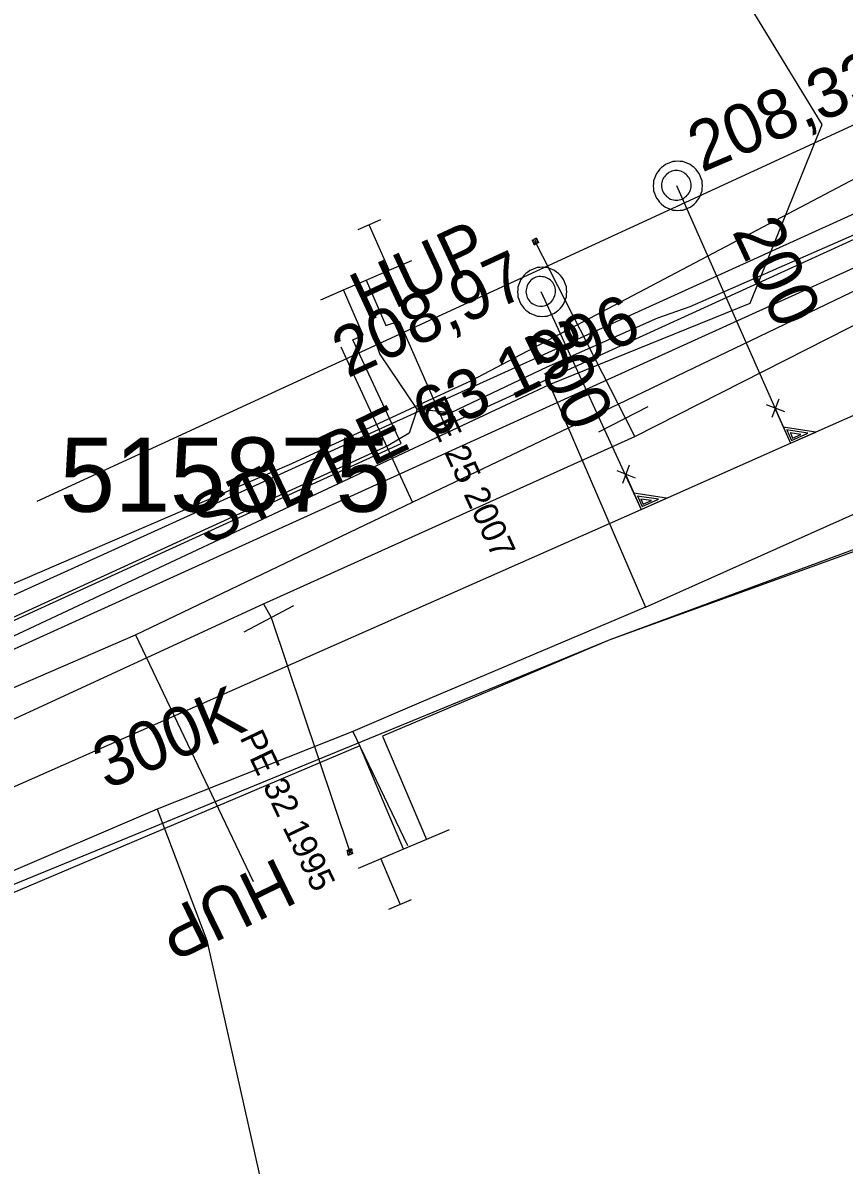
# Model space of a CAD drawing. Extents: x -746464 to -745690, y -1051581 to -1049993.
# Drawn here: x -746306.13 to -746289.53, y -1050912.15 to -1050889.08 of the extents above; entities that cross this region are included whole.
import ezdxf

# ---------------------------------------------------------------- set-up
doc = ezdxf.new("R2010")
doc.units = 0
for name, color, linetype in [('04_CETIN_sdelovaci_podzem', 7, 'Continuous'), ('45_Eltodo_popisy', 7, 'Continuous'), ('45_Eltodo_vedeni_NN_zemni', 7, 'Continuous'), ('48_Prazs_plynarenska_STL', 7, 'Continuous'), ('48_Prazs_plynarenska_STL_popisy', 7, 'Continuous'), ('51_PVaK_kanal_jednotna_neoverena poloha_pripojka', 7, 'Continuous'), ('51_PVaK_kanal_jednotna_overena poloha_rad', 7, 'Continuous'), ('51_PVaK_kanal_objekty', 7, 'Continuous'), ('51_PVaK_kanal_popisy', 7, 'Continuous'), ('51_PVaK_vodovod_chranicky_objekty', 7, 'Continuous'), ('51_PVaK_vodovod_overena poloha_pripojka', 7, 'Continuous'), ('51_PVaK_vodovod_overena poloha_rad', 7, 'Continuous'), ('55_PREdi_chranicky', 7, 'Continuous'), ('55_PREdi_NN', 7, 'Continuous'), ('55_PREdi_NN_pripojovaci_misto', 7, 'Continuous')]:
    doc.layers.add(name, color=color, linetype=linetype)

msp = doc.modelspace()

# ---------------------------------------------------------------- linework, layer by layer
at = {"layer": '04_CETIN_sdelovaci_podzem'}
for points in [[(-746295.48, -1050896.38), (-746291.43, -1050894.74), (-746289.97, -1050891.13), (-746296.72, -1050880.07), (-746296.36, -1050874.22)], [(-746297.06, -1050896.3), (-746280.76, -1050887.71)], [(-746293.54, -1050900.88), (-746282.93, -1050896.14), (-746278.89, -1050896.13), (-746275.29, -1050899.88), (-746271.37, -1050923.87), (-746270.82, -1050929.61), (-746270.71, -1050934.81), (-746270.84, -1050937.01), (-746270.97, -1050940.48), (-746271.75, -1050956.45), (-746272.12, -1050968.21), (-746272.31, -1050969.35), (-746272.98, -1050970.63), (-746277.41, -1050975.71), (-746284.7, -1050981.93), (-746291.28, -1050985.97), (-746303.6, -1050992.83)], [(-746300.69, -1050897.98), (-746297.06, -1050896.3)], [(-746296.03, -1050896.64), (-746295.48, -1050896.38)], [(-746295.48, -1050896.38), (-746293.54, -1050900.88)], [(-746295.48, -1050896.38), (-746293.54, -1050900.88)], [(-746322.93, -1050908.65), (-746308.84, -1050902.64), (-746296.03, -1050896.64)], [(-746330.35, -1050910.58), (-746325.97, -1050908.87), (-746300.69, -1050897.98)], [(-746293.54, -1050900.88), (-746298.08, -1050902.8)], [(-746298.08, -1050902.8), (-746299.46, -1050903.39)], [(-746299.46, -1050903.39), (-746303.41, -1050904.96)], [(-746299.46, -1050903.39), (-746298.35, -1050905.69)], [(-746303.41, -1050904.96), (-746309.9, -1050907.73), (-746313.77, -1050909.39), (-746315.95, -1050910.27)], [(-746303.41, -1050904.96), (-746302.41, -1050907.61), (-746299.92, -1050918.68), (-746296.5, -1050917.95)]]:
    msp.add_lwpolyline(points, dxfattribs=at)
at = {"layer": '45_Eltodo_vedeni_NN_zemni'}
msp.add_lwpolyline([(-746305.839, -1050898.739), (-746287.042, -1050890.079)], dxfattribs=at)
at = {"layer": '48_Prazs_plynarenska_STL'}
for points in [[(-746327.22, -1050911.55), (-746303.85, -1050901.44), (-746298.25, -1050898.76), (-746294.08, -1050896.77), (-746286.88, -1050893.32), (-746285.964, -1050892.923), (-746282.58, -1050891.46), (-746278.44, -1050891.42), (-746276.78, -1050891.61)], [(-746298.25, -1050898.76), (-746299.69, -1050895.63)], [(-746303.85, -1050901.44), (-746301.469, -1050906.418)]]:
    msp.add_lwpolyline(points, dxfattribs=at)
at = {"layer": '51_PVaK_kanal_jednotna_neoverena poloha_pripojka'}
for p, q in [((-746292.92, -1050892.36), (-746290.613, -1050897.569)), ((-746295.66, -1050894.5), (-746293.631, -1050898.903))]:
    msp.add_line(p, q, dxfattribs=at)
at = {"layer": '51_PVaK_kanal_jednotna_overena poloha_rad'}
msp.add_lwpolyline([(-746317.27, -1050909.35), (-746314.485, -1050908.119), (-746293.631, -1050898.903), (-746290.613, -1050897.569), (-746284.21, -1050894.74)], dxfattribs=at)
at = {"layer": '51_PVaK_kanal_objekty'}
for p, q in [((-746290.726, -1050896.936), (-746291.098, -1050896.791)), ((-746290.852, -1050896.679), (-746290.99, -1050897.049)), ((-746293.745, -1050898.271), (-746294.116, -1050898.125)), ((-746293.871, -1050898.013), (-746294.008, -1050898.383))]:
    msp.add_line(p, q, dxfattribs=at)
for points in [[(-746292.39, -1050892.37), (-746292.4, -1050892.32), (-746292.4, -1050892.27), (-746292.42, -1050892.22), (-746292.44, -1050892.17), (-746292.46, -1050892.12), (-746292.49, -1050892.08), (-746292.52, -1050892.04), (-746292.56, -1050892), (-746292.6, -1050891.97), (-746292.64, -1050891.94), (-746292.69, -1050891.92), (-746292.74, -1050891.9), (-746292.79, -1050891.88), (-746292.84, -1050891.88), (-746292.89, -1050891.87), (-746292.94, -1050891.88), (-746292.99, -1050891.88), (-746293.04, -1050891.9), (-746293.09, -1050891.92), (-746293.14, -1050891.94), (-746293.18, -1050891.97), (-746293.22, -1050892), (-746293.26, -1050892.04), (-746293.29, -1050892.08), (-746293.32, -1050892.12), (-746293.34, -1050892.17), (-746293.36, -1050892.22), (-746293.38, -1050892.27), (-746293.38, -1050892.32), (-746293.39, -1050892.37), (-746293.38, -1050892.42), (-746293.38, -1050892.47), (-746293.36, -1050892.52), (-746293.34, -1050892.57), (-746293.32, -1050892.62), (-746293.29, -1050892.66), (-746293.26, -1050892.7), (-746293.22, -1050892.74), (-746293.18, -1050892.77), (-746293.14, -1050892.8), (-746293.09, -1050892.82), (-746293.04, -1050892.84), (-746292.99, -1050892.86), (-746292.94, -1050892.86), (-746292.89, -1050892.87), (-746292.84, -1050892.86), (-746292.79, -1050892.86), (-746292.74, -1050892.84), (-746292.69, -1050892.82), (-746292.64, -1050892.8), (-746292.6, -1050892.77), (-746292.56, -1050892.74), (-746292.52, -1050892.7), (-746292.49, -1050892.66), (-746292.46, -1050892.62), (-746292.44, -1050892.57), (-746292.42, -1050892.52), (-746292.4, -1050892.47), (-746292.4, -1050892.42), (-746292.39, -1050892.37)], [(-746292.62, -1050892.36), (-746292.62, -1050892.33), (-746292.626, -1050892.3), (-746292.632, -1050892.27), (-746292.644, -1050892.24), (-746292.662, -1050892.21), (-746292.68, -1050892.186), (-746292.698, -1050892.162), (-746292.722, -1050892.138), (-746292.746, -1050892.12), (-746292.77, -1050892.102), (-746292.8, -1050892.084), (-746292.83, -1050892.072), (-746292.86, -1050892.066), (-746292.89, -1050892.06), (-746292.92, -1050892.06), (-746292.95, -1050892.06), (-746292.98, -1050892.066), (-746293.01, -1050892.072), (-746293.04, -1050892.084), (-746293.07, -1050892.102), (-746293.094, -1050892.12), (-746293.118, -1050892.138), (-746293.142, -1050892.162), (-746293.16, -1050892.186), (-746293.178, -1050892.21), (-746293.196, -1050892.24), (-746293.208, -1050892.27), (-746293.214, -1050892.3), (-746293.22, -1050892.33), (-746293.22, -1050892.36), (-746293.22, -1050892.39), (-746293.214, -1050892.42), (-746293.208, -1050892.45), (-746293.196, -1050892.48), (-746293.178, -1050892.51), (-746293.16, -1050892.534), (-746293.142, -1050892.558), (-746293.118, -1050892.582), (-746293.094, -1050892.6), (-746293.07, -1050892.618), (-746293.04, -1050892.636), (-746293.01, -1050892.648), (-746292.98, -1050892.654), (-746292.95, -1050892.66), (-746292.92, -1050892.66), (-746292.89, -1050892.66), (-746292.86, -1050892.654), (-746292.83, -1050892.648), (-746292.8, -1050892.636), (-746292.77, -1050892.618), (-746292.746, -1050892.6), (-746292.722, -1050892.582), (-746292.698, -1050892.558), (-746292.68, -1050892.534), (-746292.662, -1050892.51), (-746292.644, -1050892.48), (-746292.632, -1050892.45), (-746292.626, -1050892.42), (-746292.62, -1050892.39), (-746292.62, -1050892.36)], [(-746295.13, -1050894.51), (-746295.14, -1050894.46), (-746295.14, -1050894.41), (-746295.16, -1050894.36), (-746295.18, -1050894.31), (-746295.2, -1050894.26), (-746295.23, -1050894.22), (-746295.26, -1050894.18), (-746295.3, -1050894.14), (-746295.34, -1050894.11), (-746295.38, -1050894.08), (-746295.43, -1050894.06), (-746295.48, -1050894.04), (-746295.53, -1050894.02), (-746295.58, -1050894.02), (-746295.63, -1050894.01), (-746295.68, -1050894.02), (-746295.73, -1050894.02), (-746295.78, -1050894.04), (-746295.83, -1050894.06), (-746295.88, -1050894.08), (-746295.92, -1050894.11), (-746295.96, -1050894.14), (-746296, -1050894.18), (-746296.03, -1050894.22), (-746296.06, -1050894.26), (-746296.08, -1050894.31), (-746296.1, -1050894.36), (-746296.12, -1050894.41), (-746296.12, -1050894.46), (-746296.13, -1050894.51), (-746296.12, -1050894.56), (-746296.12, -1050894.61), (-746296.1, -1050894.66), (-746296.08, -1050894.71), (-746296.06, -1050894.76), (-746296.03, -1050894.8), (-746296, -1050894.84), (-746295.96, -1050894.88), (-746295.92, -1050894.91), (-746295.88, -1050894.94), (-746295.83, -1050894.96), (-746295.78, -1050894.98), (-746295.73, -1050895), (-746295.68, -1050895), (-746295.63, -1050895.01), (-746295.58, -1050895), (-746295.53, -1050895), (-746295.48, -1050894.98), (-746295.43, -1050894.96), (-746295.38, -1050894.94), (-746295.34, -1050894.91), (-746295.3, -1050894.88), (-746295.26, -1050894.84), (-746295.23, -1050894.8), (-746295.2, -1050894.76), (-746295.18, -1050894.71), (-746295.16, -1050894.66), (-746295.14, -1050894.61), (-746295.14, -1050894.56), (-746295.13, -1050894.51)], [(-746295.535, -1050894.772), (-746295.508, -1050894.759), (-746295.483, -1050894.741), (-746295.458, -1050894.723), (-746295.436, -1050894.7), (-746295.417, -1050894.671), (-746295.402, -1050894.645), (-746295.388, -1050894.618), (-746295.376, -1050894.587), (-746295.37, -1050894.557), (-746295.364, -1050894.528), (-746295.36, -1050894.493), (-746295.362, -1050894.461), (-746295.369, -1050894.432), (-746295.376, -1050894.402), (-746295.388, -1050894.375), (-746295.401, -1050894.348), (-746295.419, -1050894.323), (-746295.437, -1050894.298), (-746295.46, -1050894.276), (-746295.489, -1050894.257), (-746295.515, -1050894.242), (-746295.542, -1050894.228), (-746295.573, -1050894.216), (-746295.603, -1050894.21), (-746295.632, -1050894.204), (-746295.667, -1050894.2), (-746295.699, -1050894.202), (-746295.728, -1050894.209), (-746295.758, -1050894.216), (-746295.785, -1050894.228), (-746295.812, -1050894.241), (-746295.837, -1050894.259), (-746295.862, -1050894.277), (-746295.884, -1050894.3), (-746295.903, -1050894.329), (-746295.918, -1050894.355), (-746295.932, -1050894.382), (-746295.944, -1050894.413), (-746295.95, -1050894.443), (-746295.956, -1050894.472), (-746295.96, -1050894.507), (-746295.958, -1050894.539), (-746295.951, -1050894.568), (-746295.944, -1050894.598), (-746295.932, -1050894.625), (-746295.919, -1050894.652), (-746295.901, -1050894.677), (-746295.883, -1050894.702), (-746295.86, -1050894.724), (-746295.831, -1050894.743), (-746295.805, -1050894.758), (-746295.778, -1050894.772), (-746295.747, -1050894.784), (-746295.717, -1050894.79), (-746295.688, -1050894.796), (-746295.653, -1050894.8), (-746295.621, -1050894.798), (-746295.592, -1050894.791), (-746295.562, -1050894.784), (-746295.535, -1050894.772)], [(-746290.933, -1050896.846), (-746290.613, -1050897.569), (-746290.098, -1050897.341), (-746290.758, -1050897.243)], [(-746290.688, -1050897.299), (-746290.595, -1050897.509), (-746290.265, -1050897.364), (-746290.691, -1050897.3)], [(-746290.616, -1050897.358), (-746290.57, -1050897.463), (-746290.401, -1050897.388), (-746290.62, -1050897.359)], [(-746293.951, -1050898.18), (-746293.632, -1050898.903), (-746293.116, -1050898.675), (-746293.776, -1050898.577)], [(-746293.706, -1050898.633), (-746293.613, -1050898.843), (-746293.283, -1050898.698), (-746293.709, -1050898.635)], [(-746293.635, -1050898.692), (-746293.588, -1050898.797), (-746293.419, -1050898.723), (-746293.638, -1050898.694)]]:
    msp.add_lwpolyline(points, dxfattribs=at)
at = {"layer": '51_PVaK_vodovod_chranicky_objekty'}
for p, q in [((-746295.835, -1050893.469), (-746295.818, -1050893.46)), ((-746295.835, -1050893.469), (-746295.701, -1050893.513)), ((-746295.835, -1050893.469), (-746295.826, -1050893.487)), ((-746295.79, -1050893.558), (-746295.799, -1050893.54)), ((-746295.746, -1050893.424), (-746295.79, -1050893.558)), ((-746295.79, -1050893.558), (-746295.772, -1050893.549)), ((-746295.746, -1050893.424), (-746295.764, -1050893.433)), ((-746295.746, -1050893.424), (-746295.737, -1050893.441)), ((-746295.701, -1050893.513), (-746295.719, -1050893.522)), ((-746295.701, -1050893.513), (-746295.71, -1050893.495)), ((-746294.489, -1050897.337), (-746293.489, -1050896.824)), ((-746301.651, -1050901.38), (-746300.651, -1050900.844)), ((-746299.582, -1050905.79), (-746299.563, -1050905.783)), ((-746299.582, -1050905.79), (-746299.455, -1050905.853)), ((-746299.582, -1050905.79), (-746299.575, -1050905.809)), ((-746299.487, -1050905.758), (-746299.55, -1050905.885)), ((-746299.487, -1050905.758), (-746299.506, -1050905.764)), ((-746299.487, -1050905.758), (-746299.481, -1050905.777)), ((-746299.455, -1050905.853), (-746299.474, -1050905.859)), ((-746299.455, -1050905.853), (-746299.461, -1050905.834)), ((-746299.55, -1050905.885), (-746299.556, -1050905.866)), ((-746299.55, -1050905.885), (-746299.531, -1050905.878))]:
    msp.add_line(p, q, dxfattribs=at)
for points in [[(-746295.745, -1050893.535), (-746295.741, -1050893.533), (-746295.737, -1050893.53), (-746295.733, -1050893.527), (-746295.729, -1050893.523), (-746295.726, -1050893.518), (-746295.724, -1050893.513), (-746295.722, -1050893.509), (-746295.72, -1050893.503), (-746295.719, -1050893.499), (-746295.718, -1050893.494), (-746295.718, -1050893.488), (-746295.719, -1050893.482), (-746295.72, -1050893.477), (-746295.721, -1050893.473), (-746295.724, -1050893.468), (-746295.726, -1050893.464), (-746295.729, -1050893.46), (-746295.732, -1050893.456), (-746295.736, -1050893.452), (-746295.741, -1050893.449), (-746295.746, -1050893.447), (-746295.75, -1050893.445), (-746295.756, -1050893.443), (-746295.76, -1050893.442), (-746295.765, -1050893.441), (-746295.771, -1050893.441), (-746295.777, -1050893.441), (-746295.782, -1050893.443), (-746295.786, -1050893.444), (-746295.791, -1050893.446), (-746295.795, -1050893.449), (-746295.799, -1050893.452), (-746295.803, -1050893.455), (-746295.807, -1050893.459), (-746295.81, -1050893.464), (-746295.812, -1050893.468), (-746295.814, -1050893.473), (-746295.816, -1050893.478), (-746295.817, -1050893.483), (-746295.818, -1050893.488), (-746295.818, -1050893.494), (-746295.818, -1050893.499), (-746295.816, -1050893.504), (-746295.815, -1050893.509), (-746295.813, -1050893.514), (-746295.81, -1050893.518), (-746295.807, -1050893.522), (-746295.804, -1050893.526), (-746295.8, -1050893.53), (-746295.795, -1050893.533), (-746295.791, -1050893.535), (-746295.786, -1050893.537), (-746295.781, -1050893.539), (-746295.776, -1050893.54), (-746295.771, -1050893.541), (-746295.765, -1050893.541), (-746295.76, -1050893.54), (-746295.755, -1050893.539), (-746295.75, -1050893.538), (-746295.745, -1050893.535)], [(-746299.503, -1050905.869), (-746299.498, -1050905.867), (-746299.493, -1050905.864), (-746299.489, -1050905.862), (-746299.485, -1050905.858), (-746299.481, -1050905.854), (-746299.478, -1050905.85), (-746299.475, -1050905.846), (-746299.473, -1050905.841), (-746299.471, -1050905.836), (-746299.47, -1050905.831), (-746299.468, -1050905.826), (-746299.468, -1050905.82), (-746299.469, -1050905.815), (-746299.469, -1050905.81), (-746299.471, -1050905.805), (-746299.473, -1050905.801), (-746299.475, -1050905.796), (-746299.478, -1050905.792), (-746299.481, -1050905.788), (-746299.486, -1050905.784), (-746299.49, -1050905.781), (-746299.494, -1050905.778), (-746299.499, -1050905.776), (-746299.504, -1050905.774), (-746299.508, -1050905.773), (-746299.514, -1050905.771), (-746299.52, -1050905.771), (-746299.525, -1050905.772), (-746299.53, -1050905.772), (-746299.534, -1050905.774), (-746299.539, -1050905.775), (-746299.544, -1050905.778), (-746299.548, -1050905.781), (-746299.552, -1050905.784), (-746299.556, -1050905.788), (-746299.559, -1050905.793), (-746299.562, -1050905.797), (-746299.564, -1050905.802), (-746299.566, -1050905.806), (-746299.567, -1050905.811), (-746299.568, -1050905.817), (-746299.569, -1050905.822), (-746299.568, -1050905.827), (-746299.567, -1050905.832), (-746299.566, -1050905.837), (-746299.564, -1050905.842), (-746299.562, -1050905.846), (-746299.559, -1050905.851), (-746299.556, -1050905.855), (-746299.551, -1050905.859), (-746299.547, -1050905.861), (-746299.543, -1050905.864), (-746299.538, -1050905.867), (-746299.533, -1050905.868), (-746299.528, -1050905.87), (-746299.523, -1050905.871), (-746299.517, -1050905.872), (-746299.512, -1050905.871), (-746299.507, -1050905.87), (-746299.503, -1050905.869)]]:
    msp.add_lwpolyline(points, dxfattribs=at)
at = {"layer": '51_PVaK_vodovod_overena poloha_pripojka'}
for p, q in [((-746293.95, -1050897.06), (-746295.77, -1050893.49)), ((-746293.76, -1050897.43), (-746293.95, -1050897.06)), ((-746301.26, -1050900.81), (-746301.11, -1050901.09)), ((-746301.11, -1050901.09), (-746299.52, -1050905.82))]:
    msp.add_line(p, q, dxfattribs=at)
at = {"layer": '51_PVaK_vodovod_overena poloha_rad'}
msp.add_lwpolyline([(-746327.26, -1050912.03), (-746313.24, -1050906.33), (-746301.26, -1050900.81), (-746293.76, -1050897.43), (-746286.82, -1050893.91), (-746284.54, -1050892.94)], dxfattribs=at)
at = {"layer": '55_PREdi_chranicky'}
msp.add_lwpolyline([(-746325.304, -1050910.341), (-746325.719, -1050909.432), (-746282.524, -1050889.845), (-746282.109, -1050890.754), (-746325.304, -1050910.341)], close=True, dxfattribs=at)
at = {"layer": '55_PREdi_NN'}
for points in [[(-746282.361, -1050890.307), (-746292.65, -1050894.812)], [(-746293.209, -1050895.217), (-746282.891, -1050890.511), (-746282.685, -1050891.909)], [(-746298.726, -1050894.073), (-746298.925, -1050893.614)], [(-746300.102, -1050894.669), (-746299.643, -1050894.47), (-746299.185, -1050894.272), (-746298.726, -1050894.073), (-746298.267, -1050893.874)], [(-746299.185, -1050894.272), (-746298.788, -1050895.188), (-746298.524, -1050895.1), (-746297.592, -1050897.216), (-746293.209, -1050895.217)], [(-746310.19, -1050900.254), (-746309.188, -1050902.458), (-746298.484, -1050897.572), (-746299.456, -1050895.478), (-746299.246, -1050895.386), (-746299.643, -1050894.47)], [(-746292.65, -1050894.812), (-746293.3, -1050895.042), (-746295.54, -1050896.032), (-746297.48, -1050896.952), (-746298.16, -1050896.882)], [(-746298.16, -1050896.882), (-746298.91, -1050895.762), (-746299.12, -1050895.162)], [(-746281.522, -1050896.823), (-746294.264, -1050901.541), (-746307.86, -1050907.112), (-746321.377, -1050913.022), (-746323.084, -1050914.677), (-746324.688, -1050915.408), (-746334.232, -1050919.757), (-746338.437, -1050920.008), (-746342.875, -1050921.877)], [(-746298.16, -1050896.882), (-746298.32, -1050897.362), (-746298.75, -1050897.622)], [(-746272.675, -1050926.661), (-746271.04, -1050926.567), (-746270.968, -1050926.124), (-746276.534, -1050902.141), (-746282.891, -1050897.433), (-746294.264, -1050901.541), (-746298.855, -1050903.485), (-746297.971, -1050905.573)], [(-746298.75, -1050897.622), (-746325.556, -1050909.894), (-746329.905, -1050911.209)], [(-746298.431, -1050905.767), (-746299.315, -1050903.679), (-746321.377, -1050913.022), (-746323.084, -1050914.677), (-746324.988, -1050915.544), (-746323.961, -1050917.796)], [(-746297.51, -1050905.378), (-746297.971, -1050905.573), (-746298.431, -1050905.767), (-746298.892, -1050905.962), (-746299.352, -1050906.157)], [(-746298.892, -1050905.962), (-746298.697, -1050906.423)]]:
    msp.add_lwpolyline(points, dxfattribs=at)
at = {"layer": '55_PREdi_NN_pripojovaci_misto'}
for p, q in [((-746298.9, -1050893.056), (-746299.357, -1050893.259)), ((-746298.925, -1050893.614), (-746299.128, -1050893.157)), ((-746298.697, -1050906.423), (-746298.502, -1050906.883)), ((-746298.732, -1050906.981), (-746298.272, -1050906.786))]:
    msp.add_line(p, q, dxfattribs=at)

# ---------------------------------------------------------------- texts
at = {"layer": '45_Eltodo_popisy'}
msp.add_text('515875', height=1.5, dxfattribs=at).set_placement((-746305.382, -1050898.952))
at = {"layer": '48_Prazs_plynarenska_STL_popisy'}
for s, height, rotation, p in [('HUP', 1, 25, (-746299.19, -1050895.13)), ('STL PE 63 1996', 1, 25.5744, (-746302.423, -1050899.649)), ('PE 25 2007', 0.5, 294.7055, (-746298.065, -1050896.769)), ('PE 32 1995', 0.5, 295.562, (-746301.751, -1050903.51)), ('HUP', 1, 206, (-746300.969, -1050905.918))]:
    msp.add_text(s, height=height, rotation=rotation, dxfattribs=at).set_placement(p)
at = {"layer": '51_PVaK_kanal_popisy'}
for s, rotation, p in [('208,33', 23.0431, (-746292.405, -1050892.105)), ('200', 294.8877, (-746291.803, -1050893.286)), ('208,97', 24.7421, (-746299.566, -1050896.259)), ('200', 295.6889, (-746296.015, -1050895.382)), ('300K', 22.8433, (-746304.432, -1050904.569))]:
    msp.add_text(s, height=1, rotation=rotation, dxfattribs=at).set_placement(p)

doc.saveas('drawing.dxf')
